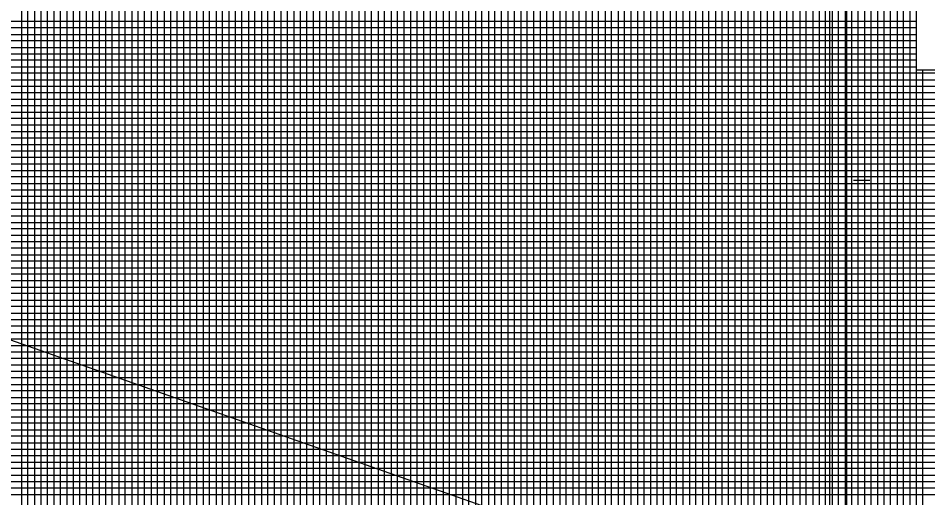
# Model space of a CAD drawing. Extents: x 2345490 to 2436403, y 465165 to 573888.
# Drawn here: x 2415653 to 2416354, y 545413 to 545783 of the extents above; entities that cross this region are included whole.
import ezdxf

# ---------------------------------------------------------------- set-up
doc = ezdxf.new("R2010")
doc.units = 0
for name, color, linetype in [('Old_Level_40', 7, 'Continuous'), ('Old_Level_41', 7, 'Continuous'), ('Old_Level_42', 7, 'Continuous'), ('Old_Level_43', 7, 'Continuous'), ('Old_Level_50', 7, 'Continuous'), ('Old_Level_51', 7, 'Continuous'), ('Old_Level_62', 7, 'Continuous')]:
    doc.layers.add(name, color=color, linetype=linetype)

msp = doc.modelspace()

# ---------------------------------------------------------------- linework, layer by layer
at = {"layer": 'Old_Level_40'}
msp.add_lwpolyline([(2416345.275, 545855.47975), (2416445.325, 545855.47975), (2416445.325, 545742.97975), (2416345.275, 545742.97975)], close=True, dxfattribs=at)
at = {"layer": 'Old_Level_41'}
msp.add_line((2416296.825, 545658.02975), (2416309.325, 545658.02975), dxfattribs=at)
for points in [[(2415670.325, 545880.52975), (2415670.325, 544855.52975), (2415720.325, 544855.52975), (2415720.325, 545880.52975)], [(2415695.325, 545880.52975), (2415695.325, 544855.52975), (2415745.325, 544855.52975), (2415745.325, 545880.52975)], [(2415770.325, 545880.52975), (2415770.325, 544855.52975), (2415820.325, 544855.52975), (2415820.325, 545880.52975)], [(2415795.325, 545880.52975), (2415795.325, 544855.52975), (2415845.325, 544855.52975), (2415845.325, 545880.52975)], [(2415870.325, 545880.52975), (2415870.325, 544855.52975), (2415920.325, 544855.52975), (2415920.325, 545880.52975)], [(2415895.325, 545880.52975), (2415895.325, 544855.52975), (2415945.325, 544855.52975), (2415945.325, 545880.52975)], [(2415970.325, 545880.52975), (2415970.325, 544855.52975), (2416020.325, 544855.52975), (2416020.325, 545880.52975)], [(2415995.325, 545880.52975), (2415995.325, 544855.52975), (2416045.325, 544855.52975), (2416045.325, 545880.52975)], [(2416070.325, 545880.52975), (2416070.325, 544855.52975), (2416120.325, 544855.52975), (2416120.325, 545880.52975)], [(2416095.325, 545880.52975), (2416095.325, 544855.52975), (2416145.325, 544855.52975), (2416145.325, 545880.52975)], [(2416170.325, 545880.52975), (2416170.325, 544855.52975), (2416220.325, 544855.52975), (2416220.325, 545880.52975)], [(2416195.325, 545880.52975), (2416195.325, 544855.52975), (2416245.325, 544855.52975), (2416245.325, 545880.52975)], [(2416270.325, 545880.52975), (2416270.325, 544855.52975), (2416320.325, 544855.52975), (2416320.325, 545880.52975)], [(2416295.325, 545880.52975), (2416295.325, 544855.52975), (2416345.325, 544855.52975), (2416345.325, 545880.52975)], [(2416345.275, 545780.52975), (2415045.325, 545780.52975), (2415045.325, 545730.47975), (2416545.325, 545730.47975)], [(2416545.325, 545705.52975), (2415045.325, 545705.52975), (2415045.325, 545755.52975), (2416345.275, 545755.52975)], [(2416545.325, 545680.52975), (2415045.325, 545680.52975), (2415045.325, 545630.52975), (2416545.325, 545630.52975)], [(2416545.325, 545605.52975), (2415045.325, 545605.52975), (2415045.325, 545655.52975), (2416545.325, 545655.52975)], [(2416545.325, 545580.52975), (2415045.325, 545580.52975), (2415045.325, 545530.52975), (2416545.325, 545530.52975)], [(2416545.325, 545480.52975), (2415045.325, 545480.52975), (2415045.325, 545430.52975), (2416545.325, 545430.52975)]]:
    msp.add_lwpolyline(points, dxfattribs=at)
at = {"layer": 'Old_Level_42'}
for points in [[(2416545.325, 545505.52975), (2415045.325, 545505.52975), (2415045.325, 545555.52975), (2416545.325, 545555.52975)], [(2416545.325, 545405.52975), (2415045.325, 545405.52975), (2415045.325, 545455.52975), (2416545.325, 545455.52975)]]:
    msp.add_lwpolyline(points, dxfattribs=at)
at = {"layer": 'Old_Level_43'}
for p, q in [((2416495.325, 545700.52975), (2415095.325, 545700.52975)), ((2415095.325, 545695.52975), (2416495.325, 545695.52975)), ((2416495.325, 545675.52975), (2415095.325, 545675.52975))]:
    msp.add_line(p, q, dxfattribs=at)
for points in [[(2415655.325, 545880.52975), (2415655.325, 544855.52975), (2415655.325, 544855.52975), (2415660.325, 544855.52975), (2415660.325, 545880.52975)], [(2415665.325, 545880.52975), (2415665.325, 544855.52975), (2415675.325, 544855.52975), (2415675.325, 545880.52975)], [(2415680.325, 545880.52975), (2415680.325, 544855.52975), (2415685.325, 544855.52975), (2415685.325, 545880.52975)], [(2415690.325, 545880.52975), (2415690.325, 544855.52975), (2415700.325, 544855.52975), (2415700.325, 545880.52975)], [(2415705.325, 545880.52975), (2415705.325, 544855.52975), (2415710.325, 544855.52975), (2415710.325, 545880.52975)], [(2415715.325, 545880.52975), (2415715.325, 544855.52975), (2415725.325, 544855.52975), (2415725.325, 545880.52975)], [(2415730.325, 545880.52975), (2415730.325, 544855.52975), (2415735.325, 544855.52975), (2415735.325, 545880.52975)], [(2415740.325, 545880.52975), (2415740.325, 544855.52975), (2415750.325, 544855.52975), (2415750.325, 545880.52975)], [(2415755.325, 545880.52975), (2415755.325, 544855.52975), (2415760.325, 544855.52975), (2415760.325, 545880.52975)], [(2415765.325, 545880.52975), (2415765.325, 544855.52975), (2415775.325, 544855.52975), (2415775.325, 545880.52975)], [(2415780.325, 545880.52975), (2415780.325, 544855.52975), (2415785.325, 544855.52975), (2415785.325, 545880.52975)], [(2415790.325, 545880.52975), (2415790.325, 544855.52975), (2415800.325, 544855.52975), (2415800.325, 545880.52975)], [(2415805.325, 545880.52975), (2415805.325, 544855.52975)], [(2415805.325, 544855.52975), (2415810.325, 544855.52975), (2415810.325, 545879.92975)], [(2415815.325, 545879.92975), (2415815.325, 544855.52975), (2415825.325, 544855.52975), (2415825.325, 545880.52975)], [(2415830.325, 545880.52975), (2415830.325, 544855.52975), (2415835.325, 544855.52975), (2415835.325, 545880.52975)], [(2415840.325, 545880.52975), (2415840.325, 544855.52975), (2415850.325, 544855.52975), (2415850.325, 545880.52975)], [(2415855.325, 545880.52975), (2415855.325, 544855.52975), (2415860.325, 544855.52975), (2415860.325, 545880.52975)], [(2415865.325, 545880.52975), (2415865.325, 544855.52975), (2415875.325, 544855.52975), (2415875.325, 545880.52975)], [(2415880.325, 545880.52975), (2415880.325, 544855.52975), (2415885.325, 544855.52975), (2415885.325, 545880.52975)], [(2415890.325, 545880.52975), (2415890.325, 544855.52975), (2415900.325, 544855.52975), (2415900.325, 545880.52975)], [(2415905.325, 545880.52975), (2415905.325, 544855.52975), (2415910.325, 544855.52975), (2415910.325, 545880.52975)], [(2415915.325, 545880.52975), (2415915.325, 544855.52975), (2415925.325, 544855.52975), (2415925.325, 545880.52975)], [(2415930.325, 545880.52975), (2415930.325, 544855.52975), (2415935.325, 544855.52975), (2415935.325, 545880.52975)], [(2415940.325, 545880.52975), (2415940.325, 544855.52975), (2415950.325, 544855.52975), (2415950.325, 545880.52975)], [(2415955.325, 545880.52975), (2415955.325, 544855.52975), (2415960.325, 544855.52975), (2415960.325, 545880.52975)], [(2415965.325, 545880.52975), (2415965.325, 544855.52975), (2415975.325, 544855.52975), (2415975.325, 545880.52975)], [(2415980.325, 545880.52975), (2415980.325, 544855.52975), (2415985.325, 544855.52975), (2415985.325, 545880.52975)], [(2415990.325, 545880.52975), (2415990.325, 544855.52975), (2416000.325, 544855.52975), (2416000.325, 545880.52975)], [(2416005.325, 545880.52975), (2416005.325, 544855.52975), (2416010.325, 544855.52975), (2416010.325, 545880.52975)], [(2416015.325, 545880.52975), (2416015.325, 544855.52975), (2416025.325, 544855.52975), (2416025.325, 545880.52975)], [(2416030.325, 545880.52975), (2416030.325, 544855.52975), (2416035.325, 544855.52975), (2416035.325, 545880.52975)], [(2416040.325, 545880.52975), (2416040.325, 544855.52975), (2416050.325, 544855.52975), (2416050.325, 545880.52975)], [(2416055.325, 545880.52975), (2416055.325, 544855.52975), (2416060.325, 544855.52975), (2416060.325, 545880.52975)], [(2416065.325, 545880.52975), (2416065.325, 544855.52975), (2416075.325, 544855.52975), (2416075.325, 545880.52975)], [(2416080.325, 545880.52975), (2416080.325, 544855.52975), (2416085.325, 544855.52975), (2416085.325, 545880.52975)], [(2416090.325, 545880.52975), (2416090.325, 544855.52975), (2416100.325, 544855.52975), (2416100.325, 545880.52975)], [(2416105.325, 545880.52975), (2416105.325, 544855.52975), (2416110.325, 544855.52975), (2416110.325, 545880.52975)], [(2416115.325, 545880.52975), (2416115.325, 544855.52975)], [(2416115.325, 544855.52975), (2416125.325, 544855.52975), (2416125.325, 545880.52975)], [(2416130.325, 545880.52975), (2416130.325, 544855.52975), (2416135.325, 544855.52975), (2416135.325, 545880.52975)], [(2416140.325, 545880.52975), (2416140.325, 544855.52975), (2416150.325, 544855.52975), (2416150.325, 545880.52975)], [(2416155.325, 545880.52975), (2416155.325, 544855.52975), (2416160.325, 544855.52975), (2416160.325, 545880.52975)], [(2416165.325, 545880.52975), (2416165.325, 544855.52975), (2416175.325, 544855.52975), (2416175.325, 545880.52975)], [(2416180.325, 545880.52975), (2416180.325, 544855.52975), (2416185.325, 544855.52975), (2416185.325, 545880.52975)], [(2416190.325, 545880.52975), (2416190.325, 544855.52975), (2416200.325, 544855.52975), (2416200.325, 545880.52975)], [(2416205.325, 545880.52975), (2416205.325, 544855.52975), (2416210.325, 544855.52975), (2416210.325, 545880.52975)], [(2416215.325, 545880.52975), (2416215.325, 544855.52975), (2416225.325, 544855.52975), (2416225.325, 545880.52975)], [(2416230.325, 545880.52975), (2416230.325, 544855.52975), (2416235.325, 544855.52975), (2416235.325, 545880.52975)], [(2416240.325, 545880.52975), (2416240.325, 544855.52975), (2416250.325, 544855.52975), (2416250.325, 545880.52975)], [(2416255.325, 545880.52975), (2416255.325, 544855.52975), (2416260.325, 544855.52975), (2416260.325, 545880.52975)], [(2416265.325, 545880.52975), (2416265.325, 544855.52975), (2416275.325, 544855.52975), (2416275.325, 545880.52975)], [(2416280.325, 545880.52975), (2416280.325, 544855.52975), (2416285.325, 544855.52975), (2416285.325, 545880.52975)], [(2416290.325, 545880.52975), (2416290.325, 544855.52975), (2416300.325, 544855.52975), (2416300.325, 545880.52975)], [(2416305.325, 545880.52975), (2416305.325, 544855.52975), (2416310.325, 544855.52975), (2416310.325, 545880.52975)], [(2416315.325, 545880.52975), (2416315.325, 544855.52975), (2416325.325, 544855.52975), (2416325.325, 545880.52975)], [(2416330.325, 545880.52975), (2416330.325, 544855.52975), (2416335.325, 544855.52975), (2416335.325, 545880.52975)], [(2416340.325, 545880.52975), (2416340.325, 544855.52975), (2416350.325, 544855.52975), (2416350.325, 545742.97975)], [(2416345.275, 545775.52975), (2415095.325, 545775.52975), (2415095.325, 545770.52975), (2416345.275, 545770.52975)], [(2416345.275, 545765.52975), (2415095.325, 545765.52975), (2415095.325, 545760.52975), (2416345.275, 545760.52975)], [(2416345.275, 545750.52975), (2415095.325, 545750.52975), (2415095.325, 545745.52975), (2416345.275, 545745.52975)], [(2416495.325, 545740.52975), (2415095.325, 545740.52975), (2415095.325, 545740.52975), (2415095.325, 545720.52975), (2416495.325, 545720.52975)], [(2415095.325, 545735.52975), (2416495.325, 545735.52975)], [(2416495.325, 545725.52975), (2415095.325, 545725.52975)], [(2416495.325, 545715.52975), (2415095.325, 545715.52975), (2415095.325, 545710.52975), (2416495.325, 545710.52975)], [(2416495.325, 545690.52975), (2415095.325, 545690.52975), (2415095.325, 545685.52975), (2416495.325, 545685.52975)], [(2416495.325, 545670.52975), (2415095.325, 545670.52975), (2415095.325, 545665.52975), (2416495.325, 545665.52975)], [(2416495.325, 545660.52975), (2415095.325, 545660.52975)], [(2415095.325, 545650.52975), (2416495.325, 545650.52975)], [(2416495.325, 545645.52975), (2415095.325, 545645.52975), (2415095.325, 545640.52975), (2416495.325, 545640.52975)], [(2416495.325, 545635.52975), (2415095.325, 545635.52975), (2415095.325, 545625.52975), (2416495.325, 545625.52975)], [(2416495.325, 545620.52975), (2415095.325, 545620.52975), (2415095.325, 545615.52975), (2416495.325, 545615.52975)], [(2416495.325, 545610.52975), (2415095.325, 545610.52975), (2415095.325, 545600.52975), (2416495.325, 545600.52975)], [(2416495.325, 545595.52975), (2415095.325, 545595.52975), (2415095.325, 545590.52975), (2416495.325, 545590.52975)], [(2416495.325, 545585.52975), (2415095.325, 545585.52975), (2415095.325, 545575.52975), (2416495.325, 545575.52975)], [(2416495.325, 545570.52975), (2415095.325, 545570.52975), (2415095.325, 545565.52975), (2416495.325, 545565.52975)], [(2416495.325, 545560.52975), (2415095.325, 545560.52975), (2415095.325, 545550.52975), (2416495.325, 545550.52975)], [(2416495.325, 545545.52975), (2415095.325, 545545.52975), (2415095.325, 545540.52975), (2416495.325, 545540.52975)], [(2416495.325, 545535.52975), (2415095.325, 545535.52975), (2415095.325, 545525.52975), (2416495.325, 545525.52975)], [(2416495.325, 545520.52975), (2415095.325, 545520.52975), (2415095.325, 545515.52975), (2416495.325, 545515.52975)], [(2416495.325, 545510.52975), (2415095.325, 545510.52975), (2415095.325, 545500.52975), (2416495.325, 545500.52975)], [(2416495.325, 545495.52975), (2415095.325, 545495.52975), (2415095.325, 545490.52975), (2416495.325, 545490.52975)], [(2416495.325, 545485.52975), (2415095.325, 545485.52975), (2415095.325, 545475.52975), (2416495.325, 545475.52975)], [(2416495.325, 545470.52975), (2415095.325, 545470.52975), (2415095.325, 545465.52975), (2416495.325, 545465.52975)], [(2416495.325, 545460.52975), (2415095.325, 545460.52975), (2415095.325, 545450.52975), (2416495.325, 545450.52975)], [(2416495.325, 545445.52975), (2415095.325, 545445.52975), (2415095.325, 545440.52975), (2416495.325, 545440.52975)], [(2416495.325, 545435.52975), (2415095.325, 545435.52975), (2415095.325, 545425.52975), (2416495.325, 545425.52975)], [(2416495.325, 545420.52975), (2415095.325, 545420.52975), (2415095.325, 545415.52975), (2416495.325, 545415.52975)]]:
    msp.add_lwpolyline(points, dxfattribs=at)
at = {"layer": 'Old_Level_50'}
msp.add_lwpolyline([(2417957.825, 545883.07975), (2416291.325, 545883.07975), (2416291.325, 544827.97975), (2417957.825, 544827.97975)], close=True, dxfattribs=at)
at = {"layer": 'Old_Level_51'}
msp.add_lwpolyline([(2417962.325, 545905.52975), (2416278.325, 545905.52975), (2416278.325, 544805.52975), (2417962.325, 544805.52975)], close=True, dxfattribs=at)
at = {"layer": 'Old_Level_62'}
msp.add_line((2416463.71169, 545247.84751), (2409193.67257, 547800.0936), dxfattribs=at)

doc.saveas('drawing.dxf')
